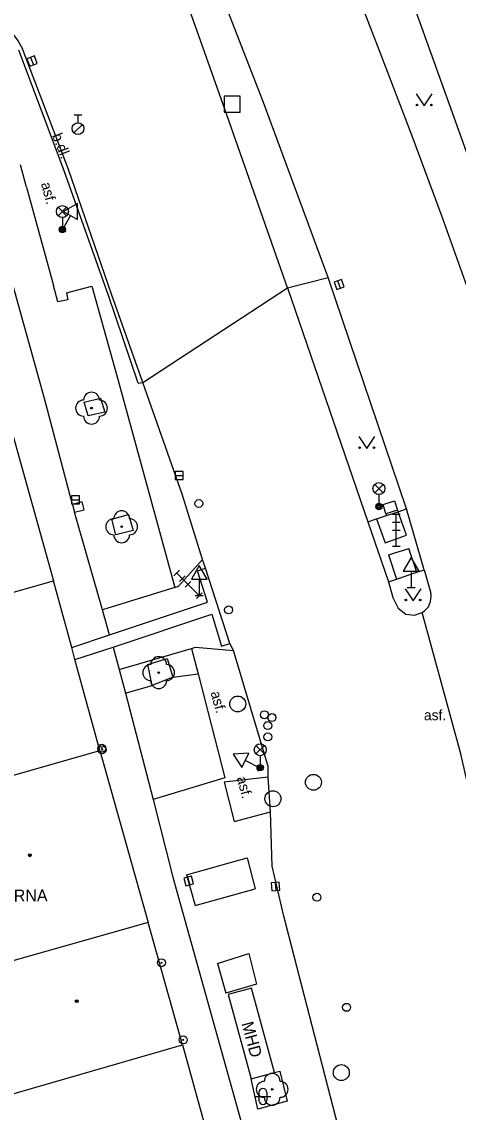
# Model space of a CAD drawing. Extents: x -595546 to -593986, y -1160845 to -1159202.
# Drawn here: x -595423.9 to -595396.6, y -1160644.7 to -1160576.2 of the extents above; entities that cross this region are included whole.
import ezdxf

# ---------------------------------------------------------------- set-up
doc = ezdxf.new("R2010")
doc.units = 0
for name, color, linetype in [('Level 22', 7, 'Continuous'), ('Level 25', 7, 'Continuous'), ('Level 26', 7, 'Continuous'), ('Level 27', 7, 'Continuous'), ('Level 28', 7, 'Continuous'), ('Level 33', 7, 'Continuous'), ('Level 34', 7, 'Continuous'), ('Level 36', 7, 'Continuous'), ('Level 39', 7, 'Continuous'), ('Specificka linie pasportu komunikaci', 7, 'Continuous'), ('TM - budovy zdene_ betonove - VP', 7, 'Continuous'), ('TM - chodniky - VP', 7, 'Continuous'), ('TM - komunikace - VP', 7, 'Continuous'), ('TM - popis objektu', 7, 'Continuous'), ('TM - popis povrchu', 7, 'Continuous'), ('TM - rozhrani ploch obecne - VP', 7, 'Continuous')]:
    doc.layers.add(name, color=color, linetype=linetype)

msp = doc.modelspace()

# ---------------------------------------------------------------- linework, layer by layer
at = {"layer": 'Level 22'}
for centre in [(-595419.57, -1160600.48), (-595417.68, -1160607.93), (-595415.36, -1160617.09), (-595408.24, -1160643.26)]:
    msp.add_circle(centre, 0.05, dxfattribs=at)
for centre, start, end in [((-595419.57, -1160599.98), 0, 180), ((-595420.07, -1160600.48), 90, 270), ((-595419.07, -1160600.48), 270, 90), ((-595419.57, -1160600.98), 180, 0), ((-595417.68, -1160607.43), 0, 180), ((-595418.18, -1160607.93), 90, 270), ((-595417.18, -1160607.93), 270, 90), ((-595417.68, -1160608.43), 180, 0), ((-595415.36, -1160616.59), 0, 180), ((-595415.86, -1160617.09), 90, 270), ((-595414.86, -1160617.09), 270, 90), ((-595415.36, -1160617.59), 180, 0), ((-595408.24, -1160642.76), 0, 180), ((-595408.74, -1160643.26), 90, 270), ((-595407.74, -1160643.26), 270, 90), ((-595408.24, -1160643.76), 180, 0)]:
    msp.add_arc(centre, 0.5, start, end, dxfattribs=at)
at = {"layer": 'Level 25'}
for centre, radius in [((-595418.93, -1160621.84), 0.25), ((-595418.91, -1160621.94), 0.25), ((-595418.93, -1160621.84), 0.0303), ((-595418.91, -1160621.94), 0.0303), ((-595415.19, -1160635.31), 0.25), ((-595415.19, -1160635.31), 0.0303), ((-595413.82, -1160640.16), 0.25), ((-595413.82, -1160640.16), 0.0303)]:
    msp.add_circle(centre, radius, dxfattribs=at)
at = {"layer": 'Level 26'}
msp.add_lwpolyline([(-595411.24, -1160581.89), (-595410.24, -1160581.89), (-595410.24, -1160580.89), (-595411.24, -1160580.89)], close=True, dxfattribs=at)
at = {"layer": 'Level 27'}
for p, q in [((-595423.391, -1160578.457), (-595423.209, -1160578.923)), ((-595403.957, -1160592.956), (-595404.123, -1160592.484)), ((-595414.32, -1160604.71), (-595413.82, -1160604.71)), ((-595420.82, -1160606.24), (-595420.32, -1160606.24)), ((-595413.546, -1160629.939), (-595413.414, -1160630.421)), ((-595408.055, -1160630.271), (-595408.005, -1160630.769))]:
    msp.add_line(p, q, dxfattribs=at)
for points in [[(-595423.624, -1160578.548), (-595423.442, -1160579.014), (-595422.976, -1160578.832), (-595423.158, -1160578.366)], [(-595403.721, -1160592.872), (-595403.888, -1160592.401), (-595404.359, -1160592.568), (-595404.192, -1160593.039)], [(-595414.32, -1160604.96), (-595413.82, -1160604.96), (-595413.82, -1160604.46), (-595414.32, -1160604.46)], [(-595420.82, -1160606.49), (-595420.32, -1160606.49), (-595420.32, -1160605.99), (-595420.82, -1160605.99)], [(-595413.787, -1160630.005), (-595413.655, -1160630.487), (-595413.173, -1160630.355), (-595413.305, -1160629.873)], [(-595408.303, -1160630.296), (-595408.254, -1160630.793), (-595407.757, -1160630.744), (-595407.806, -1160630.247)]]:
    msp.add_lwpolyline(points, close=True, dxfattribs=at)
for centre in [(-595410.4, -1160619.06), (-595405.65, -1160623.98), (-595408.19, -1160625.01), (-595403.9, -1160642.21)]:
    msp.add_circle(centre, 0.5, dxfattribs=at)
at = {"layer": 'Level 28'}
for p, q in [((-595420.67, -1160582.055), (-595420.17, -1160582.055)), ((-595420.42, -1160582.555), (-595420.42, -1160582.055)), ((-595420.678, -1160583.202), (-595420.148, -1160582.672))]:
    msp.add_line(p, q, dxfattribs=at)
for centre, radius in [((-595420.42, -1160582.93), 0.375), ((-595412.84, -1160606.47), 0.25), ((-595410.97, -1160613.15), 0.25), ((-595408.73, -1160619.74), 0.25), ((-595408.25, -1160619.91), 0.25), ((-595408.52, -1160620.42), 0.25), ((-595408.51, -1160621.13), 0.25), ((-595405.43, -1160631.2), 0.25), ((-595403.57, -1160638.11), 0.25)]:
    msp.add_circle(centre, radius, dxfattribs=at)
at = {"layer": 'Level 33'}
for p, q in [((-595421.665, -1160588.4), (-595421.135, -1160587.87)), ((-595421.665, -1160587.87), (-595421.135, -1160588.4)), ((-595421.4, -1160588.51), (-595421.4, -1160589.26)), ((-595401.805, -1160605.8), (-595401.275, -1160605.27)), ((-595401.805, -1160605.27), (-595401.275, -1160605.8)), ((-595401.54, -1160605.91), (-595401.54, -1160606.66)), ((-595400.7, -1160607.14), (-595400.2, -1160607.14)), ((-595400.45, -1160609.14), (-595400.45, -1160607.14)), ((-595400.7, -1160607.64), (-595400.2, -1160607.64)), ((-595400.7, -1160608.14), (-595400.2, -1160608.14)), ((-595400.7, -1160609.14), (-595400.2, -1160609.14)), ((-595414.401, -1160611.013), (-595414.047, -1160610.659)), ((-595412.81, -1160612.25), (-595414.224, -1160610.836)), ((-595414.047, -1160611.366), (-595413.694, -1160611.013)), ((-595413.694, -1160611.72), (-595413.34, -1160611.366)), ((-595412.987, -1160612.427), (-595412.633, -1160612.073)), ((-595409.255, -1160622.2), (-595408.725, -1160621.67)), ((-595409.255, -1160621.67), (-595408.725, -1160622.2)), ((-595408.99, -1160622.31), (-595408.99, -1160623.06))]:
    msp.add_line(p, q, dxfattribs=at)
for centre, radius in [((-595421.4, -1160588.135), 0.375), ((-595421.4, -1160589.26), 0.2), ((-595421.4, -1160589.26), 0.145), ((-595421.4, -1160589.26), 0.0876), ((-595401.54, -1160605.535), 0.375), ((-595401.54, -1160606.66), 0.2), ((-595401.54, -1160606.66), 0.145), ((-595401.54, -1160606.66), 0.0876), ((-595408.99, -1160621.935), 0.375), ((-595408.99, -1160623.06), 0.2), ((-595408.99, -1160623.06), 0.145), ((-595408.99, -1160623.06), 0.0876)]:
    msp.add_circle(centre, radius, dxfattribs=at)
at = {"layer": 'Level 34'}
for p, q in [((-595420.891, -1160588.378), (-595421.4, -1160589.26)), ((-595421.617, -1160589.135), (-595421.183, -1160589.385)), ((-595399.52, -1160610.722), (-595399.52, -1160611.74)), ((-595412.81, -1160611.232), (-595412.81, -1160612.25)), ((-595399.77, -1160611.74), (-595399.27, -1160611.74)), ((-595413.06, -1160612.25), (-595412.56, -1160612.25)), ((-595409.92, -1160622.604), (-595409.01, -1160623.06)), ((-595409.122, -1160623.284), (-595408.898, -1160622.836))]:
    msp.add_line(p, q, dxfattribs=at)
for points in [[(-595421.324, -1160588.128), (-595420.458, -1160588.628), (-595420.458, -1160587.628)], [(-595400.02, -1160610.722), (-595399.02, -1160610.722), (-595399.52, -1160609.856)], [(-595413.31, -1160611.232), (-595412.31, -1160611.232), (-595412.81, -1160610.366)], [(-595410.144, -1160623.051), (-595409.696, -1160622.157), (-595410.695, -1160622.216)]]:
    msp.add_lwpolyline(points, close=True, dxfattribs=at)
at = {"layer": 'Level 36'}
for p, q in [((-595409.316, -1160643.706), (-595408.316, -1160643.706)), ((-595409.066, -1160643.456), (-595409.066, -1160643.956)), ((-595408.566, -1160643.456), (-595408.566, -1160643.956))]:
    msp.add_line(p, q, dxfattribs=at)
for points in [[(-595399.2, -1160580.75), (-595398.7, -1160581.5), (-595398.2, -1160580.75)], [(-595402.8, -1160602.27), (-595402.3, -1160603.02), (-595401.8, -1160602.27)], [(-595399.9, -1160611.83), (-595399.4, -1160612.58), (-595398.9, -1160611.83)]]:
    msp.add_lwpolyline(points, dxfattribs=at)
for centre in [(-595399.15, -1160581.45), (-595398.251, -1160581.45), (-595402.75, -1160602.97), (-595401.851, -1160602.97), (-595399.85, -1160612.53), (-595398.951, -1160612.53)]:
    msp.add_circle(centre, 0.05, dxfattribs=at)
for centre, start, end in [((-595408.816, -1160643.456), 0, 180), ((-595408.816, -1160643.956), 180, 0)]:
    msp.add_arc(centre, 0.25, start, end, dxfattribs=at)
at = {"layer": 'Level 39'}
for centre, radius in [((-595423.44, -1160628.56), 0.09), ((-595423.44, -1160628.56), 0.0398), ((-595420.5, -1160637.72), 0.09), ((-595420.5, -1160637.72), 0.0398)]:
    msp.add_circle(centre, radius, dxfattribs=at)
at = {"layer": 'Specificka linie pasportu komunikaci'}
for points in [[(-595407.28, -1160592.92), (-595404.73, -1160592.27)], [(-595416.35, -1160598.87), (-595407.28, -1160592.92)], [(-595416.65, -1160598.92), (-595416.35, -1160598.87)], [(-595420.77, -1160606.54), (-595420.65, -1160607.01)], [(-595401.1, -1160607.11), (-595401.06, -1160607.23)], [(-595400.38, -1160606.89), (-595400.34, -1160606.99)], [(-595394.86, -1160629.03), (-595396.41, -1160622.18), (-595398.82, -1160613.31)], [(-595414.48, -1160617.38), (-595412.89, -1160617.16)], [(-595417.451, -1160618.39), (-595415.76, -1160617.9)]]:
    msp.add_lwpolyline(points, dxfattribs=at)
at = {"layer": 'TM - budovy zdene_ betonove - VP'}
for points in [[(-595424.95, -1160600.59), (-595423.63, -1160605.32)], [(-595423.63, -1160605.32), (-595421.95, -1160611.32)], [(-595433.11, -1160614.48), (-595421.95, -1160611.32)], [(-595420.81, -1160615.52), (-595421.95, -1160611.32)], [(-595420.61, -1160616.26), (-595420.81, -1160615.52)], [(-595419.05, -1160621.98), (-595420.61, -1160616.26)], [(-595429.88, -1160625.07), (-595419.05, -1160621.98)], [(-595419.05, -1160621.98), (-595416.02, -1160632.78)], [(-595416.02, -1160632.78), (-595427.18, -1160635.95)], [(-595413.86, -1160640.46), (-595416.02, -1160632.78)], [(-595425.02, -1160643.68), (-595413.86, -1160640.46)], [(-595413.86, -1160640.46), (-595410.56, -1160652.44)]]:
    msp.add_lwpolyline(points, dxfattribs=at)
at = {"layer": 'TM - chodniky - VP'}
for points in [[(-595395.57, -1160585.73), (-595399.81, -1160573.87)], [(-595423.66, -1160586.6), (-595424.03, -1160585.21)], [(-595421.15, -1160593.24), (-595421.06, -1160593.68), (-595421.68, -1160593.81), (-595421.96, -1160592.79)], [(-595420.03, -1160600.1), (-595419, -1160599.86)], [(-595419, -1160599.86), (-595418.74, -1160600.74)], [(-595418.74, -1160600.74), (-595419.78, -1160600.96), (-595420.03, -1160600.1)], [(-595418.29, -1160607.46), (-595417.26, -1160607.16)], [(-595417.26, -1160607.16), (-595416.96, -1160608.16)], [(-595416.96, -1160608.16), (-595418.05, -1160608.44), (-595418.29, -1160607.46)], [(-595416.03, -1160616.58), (-595414.83, -1160616.21), (-595414.48, -1160617.38)], [(-595415.76, -1160617.9), (-595416.03, -1160616.58)], [(-595414.48, -1160617.38), (-595415.76, -1160617.9)]]:
    msp.add_lwpolyline(points, dxfattribs=at)
at = {"layer": 'TM - komunikace - VP'}
for points in [[(-595404.73, -1160592.27), (-595408.78, -1160581.29), (-595411.99, -1160573.03), (-595418.47, -1160556.64)], [(-595407.28, -1160592.92), (-595411.08, -1160582.07), (-595413.98, -1160573.83), (-595419.59, -1160563.28)], [(-595406.53, -1160565.21), (-595405.51, -1160567.79), (-595403.49, -1160572.96), (-595402.48, -1160575.54), (-595401.48, -1160578.13), (-595399.5, -1160583.32), (-595397.6, -1160588.44), (-595394.88, -1160596.06), (-595393.08, -1160601.14), (-595392.19, -1160603.68), (-595392, -1160604.22)], [(-595424.66, -1160576.81), (-595424.53, -1160576.95), (-595424.17, -1160577.43), (-595423.91, -1160577.92)], [(-595416.35, -1160598.87), (-595418.32, -1160593.32), (-595421.02, -1160585.5), (-595423.91, -1160577.92)], [(-595399.82, -1160606.81), (-595404.73, -1160592.27)], [(-595407.28, -1160592.92), (-595402.23, -1160607.62)], [(-595412.61, -1160609.99), (-595413.88, -1160605.88), (-595416.35, -1160598.87)], [(-595398.7, -1160610.64), (-595399.82, -1160606.81)], [(-595402.23, -1160607.62), (-595400.95, -1160611.39)], [(-595412.43, -1160610.54), (-595412.61, -1160609.99)], [(-595410.89, -1160615.26), (-595412.43, -1160610.54)], [(-595398.7, -1160610.64), (-595398.28, -1160612.11)], [(-595400.95, -1160611.39), (-595400.67, -1160612.38)], [(-595398.82, -1160613.31), (-595398.68, -1160613.21), (-595398.44, -1160612.95), (-595398.3, -1160612.63), (-595398.26, -1160612.28), (-595398.28, -1160612.11)], [(-595400.67, -1160612.38), (-595400.34, -1160613.05), (-595399.86, -1160613.41), (-595399.31, -1160613.48), (-595398.82, -1160613.31)], [(-595410.67, -1160615.71), (-595410.89, -1160615.26)], [(-595408.48, -1160622.99), (-595410.67, -1160615.71)], [(-595408.48, -1160623.66), (-595408.48, -1160622.99)], [(-595408.35, -1160625.84), (-595408.48, -1160623.66)], [(-595403.61, -1160647.45), (-595407.5, -1160632.39), (-595408.24, -1160629.24), (-595408.35, -1160625.84)]]:
    msp.add_lwpolyline(points, dxfattribs=at)
at = {"layer": 'TM - rozhrani ploch obecne - VP'}
for points in [[(-595422.52, -1160599.88), (-595425.8, -1160588.13), (-595428.5, -1160578.2)], [(-595416.65, -1160598.92), (-595418.51, -1160593.41), (-595421.28, -1160585.57), (-595424.13, -1160578)], [(-595423.66, -1160586.6), (-595421.96, -1160592.79)], [(-595421.15, -1160593.24), (-595421.06, -1160593.68), (-595421.68, -1160593.81), (-595421.96, -1160592.79)], [(-595421.15, -1160593.24), (-595419.55, -1160592.83), (-595417.91, -1160598.74), (-595414.34, -1160611.74)], [(-595420.77, -1160606.54), (-595422.52, -1160599.88)], [(-595420.65, -1160607.01), (-595420.03, -1160606.86), (-595420.16, -1160606.37), (-595420.77, -1160606.54)], [(-595401.1, -1160607.11), (-595401.28, -1160606.53), (-595400.56, -1160606.31), (-595400.38, -1160606.89)], [(-595418.89, -1160613.14), (-595420.65, -1160607.01)], [(-595401.69, -1160607.44), (-595401.16, -1160608.93), (-595399.82, -1160608.46), (-595400.34, -1160606.99)], [(-595401.69, -1160607.44), (-595401.06, -1160607.23)], [(-595400.38, -1160606.89), (-595401.1, -1160607.11)], [(-595401.06, -1160607.23), (-595400.34, -1160606.99)], [(-595400.34, -1160606.99), (-595399.82, -1160606.81)], [(-595402.23, -1160607.62), (-595401.69, -1160607.44)], [(-595400.94, -1160609.7), (-595399.66, -1160609.3)], [(-595399.16, -1160610.79), (-595399.66, -1160609.3)], [(-595414.34, -1160611.74), (-595414.12, -1160611.67), (-595412.61, -1160609.99)], [(-595400.94, -1160609.7), (-595400.43, -1160611.22)], [(-595418.44, -1160614.72), (-595412.3, -1160612.66), (-595412.93, -1160610.7), (-595412.43, -1160610.54)], [(-595400.43, -1160611.22), (-595399.16, -1160610.79)], [(-595399.16, -1160610.79), (-595398.7, -1160610.64)], [(-595400.95, -1160611.39), (-595400.43, -1160611.22)], [(-595414.34, -1160611.74), (-595418.89, -1160613.14)], [(-595418.44, -1160614.72), (-595418.89, -1160613.14)], [(-595418.21, -1160615.5), (-595412.03, -1160613.41), (-595411.41, -1160615.42), (-595410.89, -1160615.26)], [(-595420.81, -1160615.52), (-595418.44, -1160614.72)], [(-595420.61, -1160616.26), (-595418.21, -1160615.5)], [(-595418.21, -1160615.5), (-595417.84, -1160616.9)], [(-595417.84, -1160616.9), (-595413.3, -1160615.57)], [(-595413.3, -1160615.57), (-595413.05, -1160615.5), (-595410.67, -1160615.71)], [(-595413.3, -1160615.57), (-595412.89, -1160617.16)], [(-595417.84, -1160616.9), (-595417.45, -1160618.39)], [(-595412.89, -1160617.16), (-595411.2, -1160623.7), (-595415.71, -1160625.05)], [(-595417.45, -1160618.39), (-595415.71, -1160625.05)], [(-595408.48, -1160623.66), (-595411.26, -1160623.98), (-595410.63, -1160626.44), (-595408.35, -1160625.84)], [(-595415.71, -1160625.05), (-595414.47, -1160629.94)], [(-595413.62, -1160629.79), (-595409.81, -1160628.73), (-595409.31, -1160630.67)], [(-595414.47, -1160629.94), (-595408.86, -1160650.04), (-595406.23, -1160659.6)], [(-595413.62, -1160629.79), (-595413.06, -1160631.72)], [(-595413.06, -1160631.72), (-595409.31, -1160630.67)], [(-595411.67, -1160635.35), (-595409.71, -1160634.73), (-595409.23, -1160636.65), (-595411.15, -1160637.21)], [(-595411.67, -1160635.35), (-595411.15, -1160637.21)], [(-595408.1, -1160642.2), (-595409.53, -1160636.9), (-595410.99, -1160637.31), (-595409.56, -1160642.6)], [(-595409.56, -1160642.6), (-595408.1, -1160642.2)], [(-595408.1, -1160642.2), (-595407.76, -1160642.12), (-595407.3, -1160644.01), (-595409.14, -1160644.51)], [(-595409.14, -1160644.51), (-595409.56, -1160642.6)]]:
    msp.add_lwpolyline(points, dxfattribs=at)

# ---------------------------------------------------------------- texts
at = {"layer": 'TM - popis objektu'}
for s, rotation, p in [('LÉKÁRNA', 0.31, (-595427.01, -1160631.48)), ('MHD', 285.13, (-595410.17, -1160639.12))]:
    msp.add_text(s, height=0.75, rotation=rotation, dxfattribs=at).set_placement(p)
at = {"layer": 'TM - popis povrchu'}
for s, rotation, p in [('b.dl.', 291.38, (-595422.06, -1160583.36)), ('asf.', 285, (-595422.75, -1160586.38)), ('asf.', 285.13, (-595412.11, -1160618.34)), ('asf.', 285.13, (-595410.47, -1160623.7))]:
    msp.add_text(s, height=0.65, rotation=rotation, dxfattribs=at).set_placement(p)
msp.add_text('asf.', height=0.65, dxfattribs=at).set_placement((-595398.72, -1160620.08))

doc.saveas('drawing.dxf')
